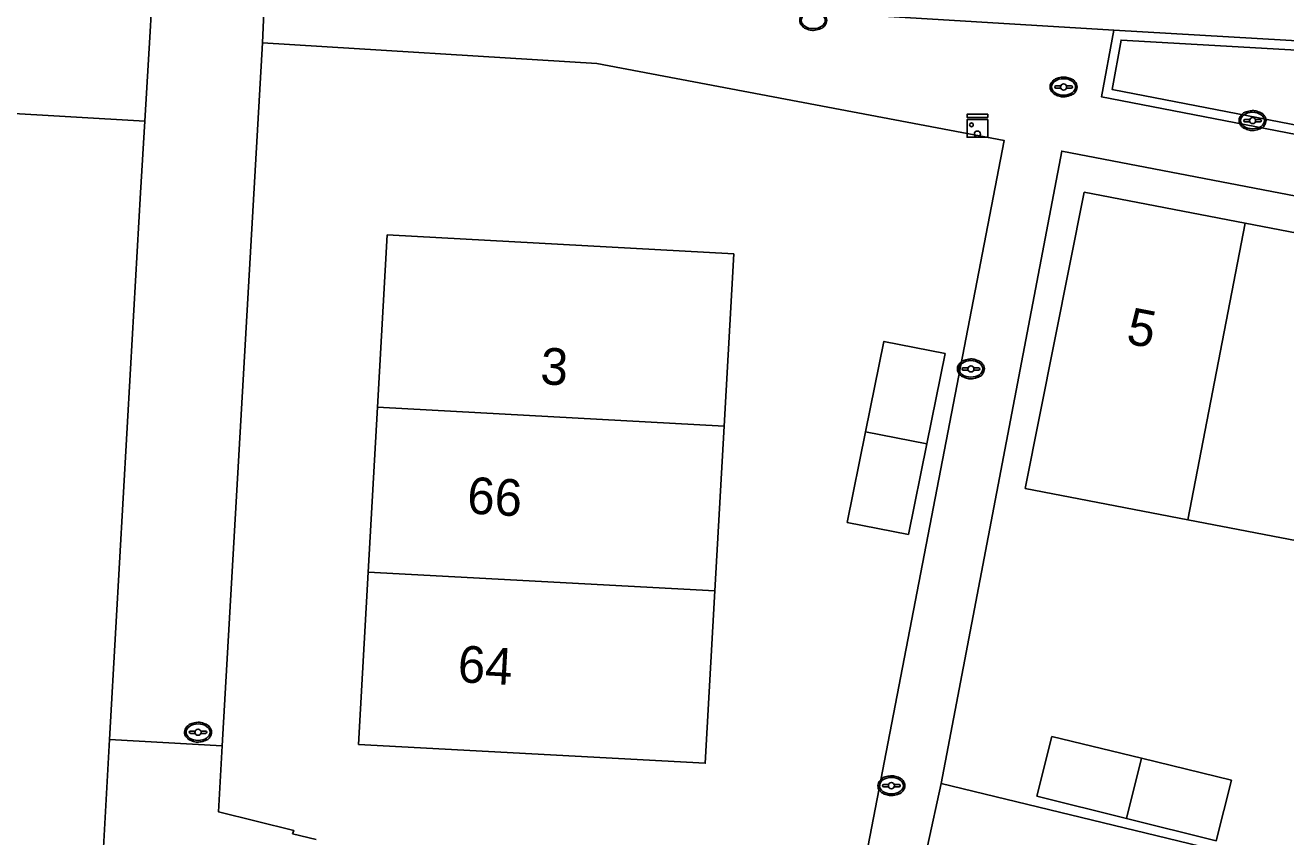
# Model space of a CAD drawing. Extents: x 194485 to 197793, y 468269 to 470822.
# Drawn here: x 194856.29 to 194897.53, y 470464.22 to 470490.76 of the extents above; entities that cross this region are included whole.
import ezdxf

# ---------------------------------------------------------------- set-up
doc = ezdxf.new("R2010")
doc.units = 0
for name, color, linetype in [('BGT grensvlak ondersteunend wegdeel', 7, 'Continuous'), ('BGT grensvlak pand op maaiveld', 7, 'Continuous'), ('BGT grensvlak pand op maaiveld LR', 7, 'Continuous'), ('BGT grensvlak wegdeel', 7, 'Continuous'), ('BGT puntobject kast elektrakast', 7, 'Continuous'), ('BGT puntobject put inspectie- rioolput', 7, 'Continuous'), ('BGT puntobject put kolk', 7, 'Continuous'), ('BGT tekst huisnummerreeks', 7, 'Continuous')]:
    doc.layers.add(name, color=color, linetype=linetype)

msp = doc.modelspace()

# ---------------------------------------------------------------- linework, layer by layer
at = {"layer": 'BGT grensvlak ondersteunend wegdeel'}
msp.add_lwpolyline([(194928.722, 470487.293), (194962.618, 470482.35), (194961.575, 470475.169), (194891.848, 470488.658), (194892.144, 470490.272), (194907.824, 470489.372)], dxfattribs=at)
at = {"layer": 'BGT grensvlak pand op maaiveld'}
for p, q in [((194890.931, 470485.305), (194889.002, 470475.615)), ((194896.204, 470484.287), (194890.931, 470485.305)), ((194896.204, 470484.287), (194901.211, 470483.32)), ((194868.133, 470483.902), (194867.814, 470478.267)), ((194879.469, 470483.289), (194868.133, 470483.902)), ((194879.155, 470477.654), (194879.469, 470483.289)), ((194886.386, 470480.03), (194885.787, 470477.069)), ((194867.814, 470478.267), (194867.509, 470472.875)), ((194879.155, 470477.654), (194878.854, 470472.263)), ((194883.782, 470477.461), (194883.182, 470474.499)), ((194885.187, 470474.107), (194885.787, 470477.069)), ((194889.002, 470475.615), (194894.329, 470474.591)), ((194899.338, 470473.628), (194894.329, 470474.591)), ((194883.182, 470474.499), (194885.187, 470474.107)), ((194867.509, 470472.875), (194867.19, 470467.24)), ((194889.871, 470467.504), (194889.384, 470465.547)), ((194892.812, 470466.791), (194889.871, 470467.504)), ((194892.812, 470466.791), (194895.753, 470466.077)), ((194889.384, 470465.547), (194892.319, 470464.822))]:
    msp.add_line(p, q, dxfattribs=at)
for points in [[(194883.782, 470477.461), (194884.381, 470480.422), (194886.386, 470480.03)], [(194867.19, 470467.24), (194878.539, 470466.628), (194878.854, 470472.263)], [(194895.753, 470466.077), (194895.254, 470464.097), (194892.319, 470464.822)]]:
    msp.add_lwpolyline(points, dxfattribs=at)
at = {"layer": 'BGT grensvlak pand op maaiveld LR'}
for p, q in [((194896.204, 470484.287), (194894.329, 470474.591)), ((194867.814, 470478.267), (194879.155, 470477.654)), ((194883.782, 470477.461), (194885.787, 470477.069)), ((194867.509, 470472.875), (194878.854, 470472.263)), ((194892.812, 470466.791), (194892.319, 470464.822))]:
    msp.add_line(p, q, dxfattribs=at)
at = {"layer": 'BGT grensvlak wegdeel'}
for p, q in [((194860.821, 470498.305), (194860.383, 470490.552)), ((194864.146, 470492.289), (194864.052, 470490.181)), ((194891.903, 470490.596), (194864.146, 470492.289)), ((194860.383, 470490.552), (194860.208, 470487.623)), ((194891.903, 470490.596), (194907.848, 470489.671)), ((194864.052, 470490.181), (194862.738, 470467.201)), ((194860.208, 470487.623), (194854.29, 470487.96)), ((194858.768, 470462.344), (194859.049, 470467.406)), ((194862.738, 470467.201), (194859.049, 470467.406)), ((194885.806, 470463.918), (194886.256, 470465.967)), ((194865.04, 470464.316), (194865.811, 470464.133))]:
    msp.add_line(p, q, dxfattribs=at)
for points in [[(194891.903, 470490.596), (194891.5, 470488.42), (194961.827, 470474.815), (194962.947, 470482.601)], [(194864.052, 470490.181), (194874.989, 470489.504), (194888.313, 470486.993), (194883.097, 470459.932)], [(194859.734, 470479.524), (194860.068, 470485.282), (194860.208, 470487.623)], [(194886.256, 470465.967), (194890.201, 470486.641), (194921.721, 470480.592)], [(194859.049, 470467.406), (194859.253, 470471.07), (194859.734, 470479.524)], [(194862.738, 470467.201), (194862.615, 470465.045), (194865.077, 470464.434), (194865.04, 470464.316)], [(194959.538, 470462.001), (194956.8, 470444.729), (194931.044, 470450.953), (194932.068, 470454.919), (194911.639, 470459.818), (194886.256, 470465.967)]]:
    msp.add_lwpolyline(points, dxfattribs=at)
at = {"layer": 'BGT puntobject kast elektrakast'}
msp.add_lwpolyline([(194887.779, 470487.845), (194887.103, 470487.845), (194887.103, 470487.744), (194887.779, 470487.744)], close=True, dxfattribs=at)
msp.add_lwpolyline([(194887.441, 470487.097), (194887.779, 470487.097), (194887.779, 470487.671), (194887.103, 470487.671), (194887.103, 470487.097), (194887.441, 470487.097)], dxfattribs=at)
for centre, radius in [((194887.245, 470487.502), 0.0607), ((194887.441, 470487.197), 0.1)]:
    msp.add_circle(centre, radius, dxfattribs=at)
for start, end in [(0, 180), (180, 0)]:
    msp.add_arc((194887.441, 470487.197), 0.1, start, end, dxfattribs=at)
at = {"layer": 'BGT puntobject put inspectie- rioolput'}
for p, q in [((194890.168, 470488.778), (194890.011, 470488.778)), ((194890.011, 470488.703), (194890.168, 470488.703)), ((194890.511, 470488.778), (194890.354, 470488.778)), ((194890.354, 470488.703), (194890.511, 470488.703)), ((194861.853, 470467.682), (194861.696, 470467.682)), ((194861.696, 470467.606), (194861.853, 470467.606)), ((194862.196, 470467.682), (194862.039, 470467.682)), ((194862.039, 470467.606), (194862.196, 470467.606))]:
    msp.add_line(p, q, dxfattribs=at)
for centre, radius, start, end in [((194890.011, 470488.74), 0.0375, 90, 270), ((194890.261, 470488.74), 0.1, 0, 180), ((194890.261, 470488.74), 0.1, 157.9757, 180), ((194890.261, 470488.74), 0.1, 180, 202.0243), ((194890.261, 470488.74), 0.1, 180, 0), ((194890.261, 470488.74), 0.1, 0, 22.0243), ((194890.261, 470488.74), 0.1, 337.9757, 0), ((194890.511, 470488.74), 0.0375, 270, 90), ((194861.696, 470467.644), 0.0375, 90, 270), ((194861.946, 470467.644), 0.1, 0, 180), ((194861.946, 470467.644), 0.1, 157.9757, 180), ((194861.946, 470467.644), 0.1, 180, 202.0243), ((194861.946, 470467.644), 0.1, 180, 0), ((194861.946, 470467.644), 0.1, 0, 22.0243), ((194861.946, 470467.644), 0.1, 337.9757, 0), ((194862.196, 470467.644), 0.0375, 270, 90)]:
    msp.add_arc(centre, radius, start, end, dxfattribs=at)
for centre in [(194882.072, 470490.916), (194890.261, 470488.74), (194861.946, 470467.644)]:
    msp.add_ellipse(centre, major_axis=(0.392, 0), ratio=0.689655, dxfattribs=at)
for points in [[(194882.514, 470490.916), (194882.514, 470490.959), (194882.502, 470491.003), (194882.436, 470491.117), (194882.355, 470491.174), (194882.163, 470491.239), (194882.053, 470491.245), (194881.85, 470491.204), (194881.759, 470491.157), (194881.656, 470491.04), (194881.631, 470490.98), (194881.629, 470490.858), (194881.653, 470490.797), (194881.737, 470490.698), (194881.796, 470490.659), (194881.975, 470490.591), (194882.109, 470490.584), (194882.342, 470490.646), (194882.442, 470490.715), (194882.505, 470490.84), (194882.514, 470490.878), (194882.514, 470490.916)], [(194890.703, 470488.74), (194890.703, 470488.783), (194890.691, 470488.827), (194890.625, 470488.941), (194890.544, 470488.998), (194890.352, 470489.063), (194890.242, 470489.069), (194890.039, 470489.028), (194889.948, 470488.981), (194889.845, 470488.864), (194889.82, 470488.804), (194889.818, 470488.682), (194889.842, 470488.621), (194889.926, 470488.522), (194889.985, 470488.483), (194890.164, 470488.415), (194890.298, 470488.408), (194890.531, 470488.47), (194890.631, 470488.539), (194890.694, 470488.664), (194890.703, 470488.702), (194890.703, 470488.74)], [(194862.388, 470467.644), (194862.388, 470467.687), (194862.376, 470467.731), (194862.31, 470467.845), (194862.229, 470467.902), (194862.037, 470467.967), (194861.927, 470467.973), (194861.724, 470467.932), (194861.633, 470467.885), (194861.53, 470467.768), (194861.505, 470467.708), (194861.503, 470467.586), (194861.527, 470467.525), (194861.611, 470467.426), (194861.67, 470467.387), (194861.849, 470467.319), (194861.983, 470467.312), (194862.216, 470467.374), (194862.316, 470467.443), (194862.379, 470467.568), (194862.388, 470467.606), (194862.388, 470467.644)]]:
    msp.add_open_spline(points, degree=3, dxfattribs=at)
at = {"layer": 'BGT puntobject put kolk'}
for p, q in [((194896.349, 470487.679), (194896.192, 470487.679)), ((194896.192, 470487.604), (194896.349, 470487.604)), ((194896.692, 470487.679), (194896.535, 470487.679)), ((194896.535, 470487.604), (194896.692, 470487.604)), ((194887.135, 470479.56), (194886.978, 470479.56)), ((194886.978, 470479.485), (194887.135, 470479.485)), ((194887.478, 470479.56), (194887.321, 470479.56)), ((194887.321, 470479.485), (194887.478, 470479.485)), ((194884.536, 470465.932), (194884.379, 470465.932)), ((194884.379, 470465.857), (194884.536, 470465.857)), ((194884.879, 470465.932), (194884.722, 470465.932)), ((194884.722, 470465.857), (194884.879, 470465.857))]:
    msp.add_line(p, q, dxfattribs=at)
for centre, radius, start, end in [((194896.442, 470487.641), 0.1, 0, 180), ((194896.192, 470487.641), 0.0375, 90, 270), ((194896.442, 470487.641), 0.1, 157.9757, 180), ((194896.442, 470487.641), 0.1, 180, 202.0243), ((194896.442, 470487.641), 0.1, 180, 0), ((194896.442, 470487.641), 0.1, 0, 22.0243), ((194896.442, 470487.641), 0.1, 337.9757, 0), ((194896.692, 470487.641), 0.0375, 270, 90), ((194886.978, 470479.522), 0.0375, 90, 270), ((194887.228, 470479.522), 0.1, 0, 180), ((194887.228, 470479.522), 0.1, 157.9757, 180), ((194887.228, 470479.522), 0.1, 180, 202.0243), ((194887.228, 470479.522), 0.1, 180, 0), ((194887.228, 470479.522), 0.1, 0, 22.0243), ((194887.228, 470479.522), 0.1, 337.9757, 0), ((194887.478, 470479.522), 0.0375, 270, 90), ((194884.379, 470465.895), 0.0375, 90, 270), ((194884.629, 470465.895), 0.1, 0, 180), ((194884.629, 470465.895), 0.1, 157.9757, 180), ((194884.629, 470465.895), 0.1, 180, 202.0243), ((194884.629, 470465.895), 0.1, 180, 0), ((194884.629, 470465.895), 0.1, 0, 22.0243), ((194884.629, 470465.895), 0.1, 337.9757, 0), ((194884.879, 470465.895), 0.0375, 270, 90)]:
    msp.add_arc(centre, radius, start, end, dxfattribs=at)
for centre in [(194896.442, 470487.641), (194887.228, 470479.522), (194884.629, 470465.895)]:
    msp.add_ellipse(centre, major_axis=(0.392, 0), ratio=0.689655, dxfattribs=at)
for points in [[(194896.884, 470487.641), (194896.884, 470487.684), (194896.872, 470487.728), (194896.806, 470487.842), (194896.725, 470487.899), (194896.533, 470487.964), (194896.423, 470487.97), (194896.22, 470487.929), (194896.129, 470487.882), (194896.026, 470487.765), (194896.001, 470487.705), (194895.999, 470487.583), (194896.023, 470487.522), (194896.107, 470487.423), (194896.166, 470487.384), (194896.345, 470487.316), (194896.479, 470487.309), (194896.712, 470487.371), (194896.812, 470487.44), (194896.875, 470487.565), (194896.884, 470487.603), (194896.884, 470487.641)], [(194887.67, 470479.522), (194887.67, 470479.565), (194887.658, 470479.609), (194887.592, 470479.723), (194887.511, 470479.78), (194887.319, 470479.845), (194887.209, 470479.851), (194887.006, 470479.81), (194886.915, 470479.763), (194886.812, 470479.646), (194886.787, 470479.586), (194886.785, 470479.464), (194886.809, 470479.403), (194886.893, 470479.304), (194886.952, 470479.265), (194887.131, 470479.197), (194887.265, 470479.19), (194887.498, 470479.252), (194887.598, 470479.321), (194887.661, 470479.446), (194887.67, 470479.484), (194887.67, 470479.522)], [(194885.071, 470465.895), (194885.071, 470465.938), (194885.059, 470465.982), (194884.993, 470466.096), (194884.912, 470466.153), (194884.72, 470466.218), (194884.61, 470466.224), (194884.407, 470466.183), (194884.316, 470466.136), (194884.213, 470466.019), (194884.188, 470465.959), (194884.186, 470465.837), (194884.21, 470465.776), (194884.294, 470465.677), (194884.353, 470465.638), (194884.532, 470465.57), (194884.666, 470465.563), (194884.899, 470465.625), (194884.999, 470465.694), (194885.062, 470465.819), (194885.071, 470465.857), (194885.071, 470465.895)]]:
    msp.add_open_spline(points, degree=3, dxfattribs=at)

# ---------------------------------------------------------------- texts
at = {"layer": 'BGT tekst huisnummerreeks'}
for s, rotation, p in [('5', 349.1, (194892.271, 470480.362)), ('3', 356.9, (194873.125, 470479.025)), ('66', 356.8, (194870.729, 470474.796)), ('64', 356.8, (194870.42, 470469.283))]:
    msp.add_text(s, height=1.2, rotation=rotation, dxfattribs=at).set_placement(p)

doc.saveas('drawing.dxf')
